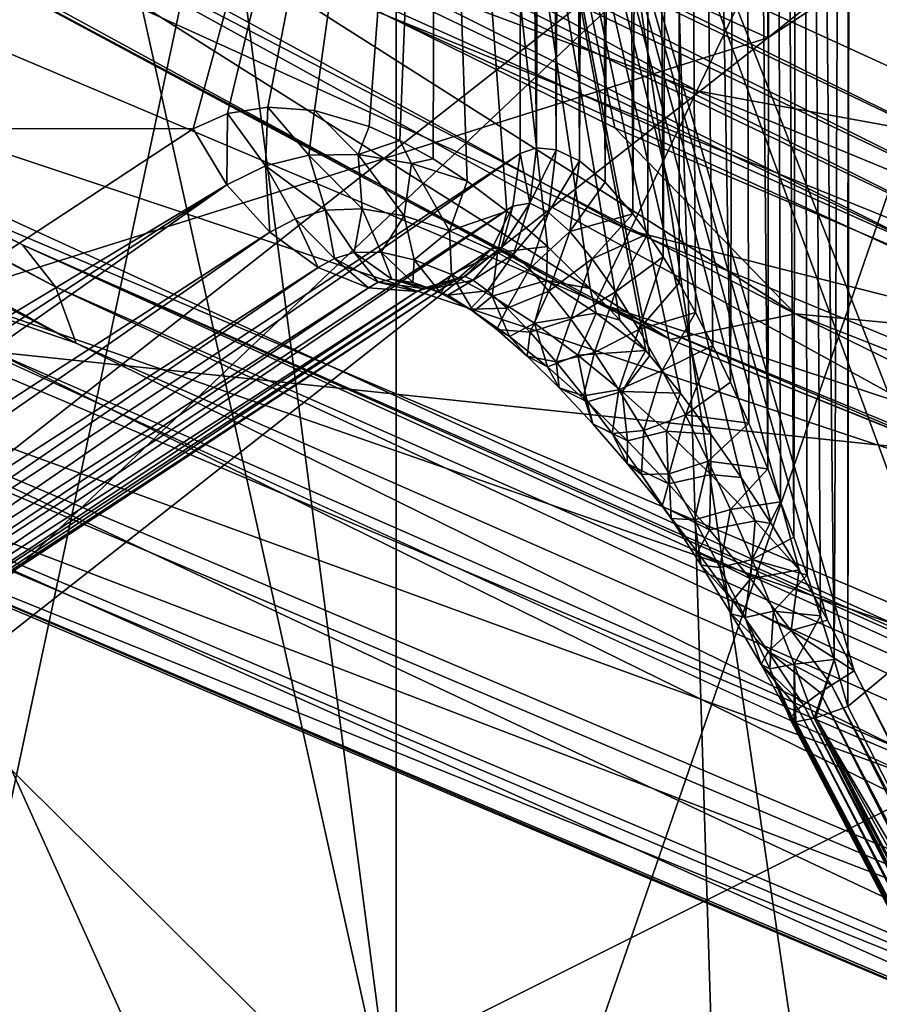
# Model space of a CAD drawing. Header units: metres. Extents: x -109 to 109, y -78 to 121.
# Tile 409 of 656: x -17.697 to -16.957, y -51.542 to -50.694. Entities that reach past the tile are written whole.
import ezdxf

# ---------------------------------------------------------------- set-up
doc = ezdxf.new("R2010")
doc.units = ezdxf.units.M
doc.layers.add('solid_508554_SW0001', color=7, linetype='CONTINUOUS')

msp = doc.modelspace()

# ---------------------------------------------------------------- linework, layer by layer
at = {"layer": 'solid_508554_SW0001'}
for points in [[(-15.361526, -43.149498, 1.795768), (-16.176208, -51.176979, 4.291763), (-17.972782, -50.451664, 5.548045)], [(-18.031225, -46.774319, 6.184505), (-18.031225, -50.238419, 8.184505), (-16.391088, -50.989876, 6.882947)], [(-16.391088, -47.525772, 4.882947), (-18.031225, -46.774319, 6.184505), (-16.391088, -50.989876, 6.882947)], [(-18.817106, -51.387737, 6.993825), (-18.360619, -47.629082, 13.504013), (-17.200308, -48.427597, 12.120941)], [(-18.231358, -47.878994, 46.17083), (-17.339218, -50.024414, 46.502838), (-18.570929, -50.787136, 45.181763)], [(-18.212494, -47.892357, 18.248001), (-18.212503, -50.83683, 19.948027), (-17.37336, -51.668655, 18.507263)], [(-17.812319, -48.313206, 17.519072), (-18.212494, -47.892357, 18.248001), (-17.37336, -51.668655, 18.507263)], [(-16.746094, -50.974327, -71.528656), (-16.942165, -48.587917, -65.469757), (-17.695427, -48.305931, -65.631775)], [(-17.185081, -50.787075, -71.55864), (-16.746094, -50.974327, -71.528656), (-17.695427, -48.305931, -65.631775)], [(-17.614529, -50.575592, -71.591637), (-17.185081, -50.787075, -71.55864), (-17.695427, -48.305931, -65.631775)], [(-17.373344, -48.724186, 16.807238), (-17.812319, -48.313206, 17.519072), (-17.37336, -51.668655, 18.507263)], [(-17.083784, -52.150349, 5.672947), (-18.817106, -51.387737, 6.993825), (-17.200308, -48.427597, 12.120941)], [(-17.083784, -52.150349, 5.672947), (-17.200308, -48.427597, 12.120941), (-15.901505, -49.170898, 10.833507)], [(-17.200308, -48.473976, 12.147718), (-18.120548, -50.675873, 8.333921), (-16.472301, -51.431042, 7.025928)], [(-15.901505, -49.217278, 10.860283), (-17.200308, -48.473976, 12.147718), (-16.472301, -51.431042, 7.025928)], [(-17.169437, -50.861259, 45.961575), (-17.155943, -48.555115, 44.595158), (-17.181173, -48.559071, 44.588436)], [(-17.169437, -50.861259, 45.961575), (-17.156687, -50.878521, 45.9757), (-17.155943, -48.555115, 44.595158)], [(-17.156687, -50.878521, 45.9757), (-17.14345, -50.898323, 45.990406), (-17.155943, -48.555115, 44.595158)], [(-17.14345, -50.898323, 45.990406), (-17.129725, -48.552883, 44.59898), (-17.155943, -48.555115, 44.595158)], [(-17.14345, -50.898323, 45.990406), (-17.129717, -50.920818, 46.005695), (-17.129725, -48.552883, 44.59898)], [(-17.085449, -51.006321, 46.055141), (-17.076395, -48.553841, 44.5975), (-17.129725, -48.552883, 44.59898)], [(-17.100719, -50.974602, 46.038063), (-17.085449, -51.006321, 46.055141), (-17.129725, -48.552883, 44.59898)], [(-17.115475, -50.946178, 46.02158), (-17.100719, -50.974602, 46.038063), (-17.129725, -48.552883, 44.59898)], [(-17.129717, -50.920818, 46.005695), (-17.115475, -50.946178, 46.02158), (-17.129725, -48.552883, 44.59898)], [(-17.085449, -51.006321, 46.055141), (-17.069672, -51.041611, 46.072803), (-17.076395, -48.553841, 44.5975)], [(-17.053392, -51.080811, 46.091038), (-17.049278, -48.557209, 44.591892), (-17.076395, -48.553841, 44.5975)], [(-17.069672, -51.041611, 46.072803), (-17.053392, -51.080811, 46.091038), (-17.076395, -48.553841, 44.5975)], [(-17.053392, -51.080811, 46.091038), (-17.042267, -51.109318, 46.103504), (-17.049278, -48.557209, 44.591892)], [(-17.030966, -51.139816, 46.116173), (-17.025421, -48.561962, 44.583939), (-17.049278, -48.557209, 44.591892)], [(-17.042267, -51.109318, 46.103504), (-17.030966, -51.139816, 46.116173), (-17.049278, -48.557209, 44.591892)], [(-17.215578, -50.815693, 45.910843), (-17.204945, -48.564636, 44.579014), (-17.226847, -48.571655, 44.567158)], [(-17.215578, -50.815693, 45.910843), (-17.193495, -50.833927, 45.935032), (-17.204945, -48.564636, 44.579014)], [(-17.193495, -50.833927, 45.935032), (-17.181173, -48.559071, 44.588436), (-17.204945, -48.564636, 44.579014)], [(-17.193495, -50.833927, 45.935032), (-17.169437, -50.861259, 45.961575), (-17.181173, -48.559071, 44.588436)], [(-17.030966, -51.139816, 46.116173), (-17.01947, -51.172531, 46.129047), (-17.025421, -48.561962, 44.583939)], [(-16.996056, -51.245213, 46.155243), (-16.983404, -48.57542, 44.561382), (-17.025421, -48.561962, 44.583939)], [(-17.007843, -51.207558, 46.142078), (-16.996056, -51.245213, 46.155243), (-17.025421, -48.561962, 44.583939)], [(-17.01947, -51.172531, 46.129047), (-17.007843, -51.207558, 46.142078), (-17.025421, -48.561962, 44.583939)], [(-17.235439, -50.806133, 45.889286), (-17.226847, -48.571655, 44.567158), (-17.246531, -48.579941, 44.553173)], [(-17.235439, -50.806133, 45.889286), (-17.215578, -50.815693, 45.910843), (-17.226847, -48.571655, 44.567158)], [(-17.252483, -50.804523, 45.870975), (-17.246531, -48.579941, 44.553173), (-17.263735, -48.589279, 44.537407)], [(-17.252483, -50.804523, 45.870975), (-17.235439, -50.806133, 45.889286), (-17.246531, -48.579941, 44.553173)], [(-16.996056, -51.245213, 46.155243), (-16.984289, -51.285488, 46.168449), (-16.983404, -48.57542, 44.561382)], [(-16.983404, -48.57542, 44.561382), (-16.984289, -51.285488, 46.168449), (-16.982544, -49.930367, 45.363609)], [(-18.408419, -51.560619, 44.554913), (-17.263735, -48.589279, 44.537407), (-18.396463, -49.335674, 43.244617)], [(-17.265106, -49.698818, 45.196487), (-17.263735, -48.589279, 44.537407), (-18.408419, -51.560619, 44.554913)], [(-17.252483, -50.804523, 45.870975), (-17.263735, -48.589279, 44.537407), (-17.265106, -49.698818, 45.196487)], [(-17.373344, -48.724186, 16.807238), (-17.37336, -51.668655, 18.507263), (-16.38266, -52.45771, 17.140581)], [(-16.896387, -49.124531, 16.113815), (-17.373344, -48.724186, 16.807238), (-16.38266, -52.45771, 17.140581)], [(-16.159065, -50.978775, 49.701557), (-17.037388, -48.821346, 49.557678), (-18.507536, -49.556419, 48.284492)], [(-16.159065, -50.978775, 49.701557), (-14.654324, -50.341549, 50.805267), (-17.037388, -48.821346, 49.557678)], [(-17.895494, -52.25972, 17.483511), (-17.854591, -49.175194, 15.626068), (-17.324928, -49.581627, 14.922104)], [(-15.227344, -52.836704, 4.484144), (-17.083784, -52.150349, 5.672947), (-15.901505, -49.170898, 10.833507)], [(-17.339218, -50.024414, 46.502838), (-15.982578, -49.316669, 47.728691), (-15.226229, -51.553535, 47.684875)], [(-18.434221, -50.284023, 41.320995), (-17.482317, -49.533813, 42.620392), (-18.013329, -51.308159, 41.631664)], [(-17.482317, -49.533813, 42.620392), (-17.053596, -50.553856, 42.938152), (-18.013329, -51.308159, 41.631664)], [(-17.553425, -51.675957, 48.494007), (-18.507536, -49.556419, 48.284492), (-19.851259, -50.349686, 46.910515)], [(-17.553425, -51.675957, 48.494007), (-16.159065, -50.978775, 49.701557), (-18.507536, -49.556419, 48.284492)], [(-16.813114, -53.056618, 16.103243), (-17.895494, -52.25972, 17.483511), (-17.324928, -49.581627, 14.922104)], [(-16.813114, -53.056618, 16.103243), (-17.324928, -49.581627, 14.922104), (-16.758385, -49.97533, 14.240191)], [(-18.408419, -51.560619, 44.554913), (-17.266472, -50.809349, 45.856152), (-17.265106, -49.698818, 45.196487)], [(-17.72057, -50.452091, 43.490696), (-16.553305, -49.694157, 44.803482), (-17.706394, -53.035847, 45.005722)], [(-16.553305, -49.694157, 44.803482), (-17.131102, -52.645874, 45.681175), (-17.706394, -53.035847, 45.005722)], [(-17.252483, -50.804523, 45.870975), (-17.265106, -49.698818, 45.196487), (-17.266472, -50.809349, 45.856152)], [(-16.553305, -49.694157, 44.803482), (-16.545309, -50.920162, 45.522263), (-17.131102, -52.645874, 45.681175)], [(-16.982544, -49.930367, 45.363609), (-16.545309, -50.920162, 45.522263), (-16.553305, -49.694157, 44.803482)], [(-17.053596, -50.553856, 42.938152), (-15.968169, -49.843746, 44.168102), (-17.053362, -50.709572, 43.028442)], [(-15.968169, -49.843746, 44.168102), (-15.967167, -49.999031, 44.25914), (-17.053362, -50.709572, 43.028442)], [(-16.982544, -49.930367, 45.363609), (-16.984289, -51.285488, 46.168449), (-16.545309, -50.920162, 45.522263)], [(-17.677504, -50.423965, 43.439552), (-17.053362, -50.709572, 43.028442), (-15.967167, -49.999031, 44.25914)], [(-17.548088, -50.78809, 46.113338), (-18.570929, -50.787136, 45.181763), (-17.339218, -50.024414, 46.502838)], [(-17.518438, -50.774979, 46.142853), (-17.548088, -50.78809, 46.113338), (-17.339218, -50.024414, 46.502838)], [(-17.483831, -50.769283, 46.174332), (-17.518438, -50.774979, 46.142853), (-17.339218, -50.024414, 46.502838)], [(-17.443691, -50.77235, 46.20784), (-17.483831, -50.769283, 46.174332), (-17.339218, -50.024414, 46.502838)], [(-17.396643, -50.786163, 46.243919), (-17.443691, -50.77235, 46.20784), (-17.339218, -50.024414, 46.502838)], [(-17.370142, -50.798096, 46.262928), (-17.396643, -50.786163, 46.243919), (-17.339218, -50.024414, 46.502838)], [(-17.341532, -50.813889, 46.28252), (-17.370142, -50.798096, 46.262928), (-17.339218, -50.024414, 46.502838)], [(-17.312077, -50.833134, 46.301727), (-17.341532, -50.813889, 46.28252), (-17.339218, -50.024414, 46.502838)], [(-17.339218, -50.024414, 46.502838), (-15.226229, -51.553535, 47.684875), (-16.475914, -52.220379, 46.529869)], [(-16.655798, -51.882198, 46.505508), (-17.339218, -50.024414, 46.502838), (-16.475914, -52.220379, 46.529869)], [(-17.277977, -50.859055, 46.322777), (-17.312077, -50.833134, 46.301727), (-17.339218, -50.024414, 46.502838)], [(-17.243114, -50.889366, 46.343037), (-17.277977, -50.859055, 46.322777), (-17.339218, -50.024414, 46.502838)], [(-17.206226, -50.925507, 46.363113), (-17.243114, -50.889366, 46.343037), (-17.339218, -50.024414, 46.502838)], [(-17.180824, -50.952972, 46.376072), (-17.206226, -50.925507, 46.363113), (-17.339218, -50.024414, 46.502838)], [(-17.158308, -50.978939, 46.387001), (-17.180824, -50.952972, 46.376072), (-17.339218, -50.024414, 46.502838)], [(-17.154789, -50.983143, 46.388657), (-17.158308, -50.978939, 46.387001), (-17.339218, -50.024414, 46.502838)], [(-17.128613, -51.015842, 46.400509), (-17.154789, -50.983143, 46.388657), (-17.339218, -50.024414, 46.502838)], [(-17.102234, -51.051109, 46.411644), (-17.128613, -51.015842, 46.400509), (-17.339218, -50.024414, 46.502838)], [(-17.07621, -51.088474, 46.421738), (-17.102234, -51.051109, 46.411644), (-17.339218, -50.024414, 46.502838)], [(-17.050533, -51.127979, 46.430771), (-17.07621, -51.088474, 46.421738), (-17.339218, -50.024414, 46.502838)], [(-17.026381, -51.167801, 46.438339), (-17.050533, -51.127979, 46.430771), (-17.339218, -50.024414, 46.502838)], [(-17.001854, -51.211285, 46.444958), (-17.026381, -51.167801, 46.438339), (-17.339218, -50.024414, 46.502838)], [(-16.978952, -51.25494, 46.450058), (-17.001854, -51.211285, 46.444958), (-17.339218, -50.024414, 46.502838)], [(-16.655798, -51.882198, 46.505508), (-16.978952, -51.25494, 46.450058), (-17.339218, -50.024414, 46.502838)], [(-18.413414, -50.073486, 8.531983), (-18.423681, -50.10257, 8.537413), (-16.859835, -50.851982, 7.239391)], [(-16.850439, -50.822479, 7.234686), (-18.031225, -50.238419, 8.184505), (-18.413414, -50.073486, 8.531983)], [(-16.850439, -50.822479, 7.234686), (-18.413414, -50.073486, 8.531983), (-16.859835, -50.851982, 7.239391)], [(-19.196926, -50.104321, 9.418592), (-17.694937, -50.887894, 8.061403), (-18.120548, -50.675873, 8.333921)], [(-17.666733, -50.924103, 8.116288), (-17.694937, -50.887894, 8.061403), (-19.196926, -50.104321, 9.418592)], [(-19.166328, -50.141777, 9.471314), (-17.666733, -50.924103, 8.116288), (-19.196926, -50.104321, 9.418592)], [(-18.423681, -50.10257, 8.537413), (-18.439676, -50.129402, 8.535203), (-16.874474, -50.879467, 7.236055)], [(-16.859835, -50.851982, 7.239391), (-18.423681, -50.10257, 8.537413), (-16.874474, -50.879467, 7.236055)], [(-18.439676, -50.129402, 8.535203), (-18.459831, -50.151356, 8.525573), (-16.892916, -50.902241, 7.225006)], [(-16.874474, -50.879467, 7.236055), (-18.439676, -50.129402, 8.535203), (-16.892916, -50.902241, 7.225006)], [(-17.648966, -50.972668, 8.165733), (-17.666733, -50.924103, 8.116288), (-19.166328, -50.141777, 9.471314)], [(-19.147053, -50.191128, 9.519397), (-17.648966, -50.972668, 8.165733), (-19.166328, -50.141777, 9.471314)], [(-16.892916, -50.902241, 7.225006), (-18.459831, -50.151356, 8.525573), (-18.107029, -50.35783, 8.177681)], [(-19.147053, -50.191128, 9.519397), (-18.029377, -50.841457, 8.534775), (-17.648966, -50.972668, 8.165733)], [(-16.850439, -50.822479, 7.234686), (-16.391088, -50.989876, 6.882947), (-18.031225, -50.238419, 8.184505)], [(-17.920506, -50.315601, -73.604904), (-17.114319, -50.755398, -73.604904), (-17.990503, -50.429188, -73.177368)], [(-17.029903, -50.578979, -74.007805), (-17.114319, -50.755398, -73.604904), (-17.920506, -50.315601, -73.604904)], [(-18.827875, -52.428326, 47.190865), (-17.553425, -51.675957, 48.494007), (-19.851259, -50.349686, 46.910515)], [(-16.46018, -51.112759, 6.870106), (-18.107029, -50.35783, 8.177681), (-17.71983, -50.980141, 7.099808)], [(-16.892916, -50.902241, 7.225006), (-18.107029, -50.35783, 8.177681), (-16.46018, -51.112759, 6.870106)], [(-18.442217, -50.411255, 5.972157), (-17.972782, -50.451664, 5.548045), (-16.724867, -51.138515, 4.712504)], [(-18.442217, -50.411255, 5.972157), (-16.724867, -51.138515, 4.712504), (-18.438072, -50.565308, 6.066298)], [(-17.690651, -50.420887, 43.448433), (-18.718748, -51.226852, 42.052456), (-18.704838, -51.229332, 42.044613)], [(-17.690651, -50.420887, 43.448433), (-17.702648, -50.422569, 43.459126), (-18.718748, -51.226852, 42.052456)], [(-17.690651, -50.420887, 43.448433), (-18.704838, -51.229332, 42.044613), (-17.677504, -50.423965, 43.439552)], [(-17.677504, -50.423965, 43.439552), (-18.704838, -51.229332, 42.044613), (-17.053362, -50.709572, 43.028442)], [(-17.990503, -50.429188, -73.177368), (-17.171906, -50.87574, -73.177368), (-18.026327, -50.48732, -72.734741)], [(-17.114319, -50.755398, -73.604904), (-17.171906, -50.87574, -73.177368), (-17.990503, -50.429188, -73.177368)], [(-16.724867, -51.138515, 4.712504), (-17.972782, -50.451664, 5.548045), (-16.176208, -51.176979, 4.291763)], [(-18.026327, -50.48732, -72.734741), (-17.201376, -50.937328, -72.734741), (-17.95117, -50.535053, -72.28688)], [(-17.171906, -50.87574, -73.177368), (-17.201376, -50.937328, -72.734741), (-18.026327, -50.48732, -72.734741)], [(-17.201376, -50.937328, -72.734741), (-17.137262, -50.969418, -72.28688), (-17.95117, -50.535053, -72.28688)], [(-17.823689, -50.535141, -71.843773), (-17.95117, -50.535053, -72.28688), (-17.137262, -50.969418, -72.28688)], [(-17.029793, -50.947334, -71.843773), (-17.614529, -50.575592, -71.591637), (-17.823689, -50.535141, -71.843773)], [(-17.029793, -50.947334, -71.843773), (-17.823689, -50.535141, -71.843773), (-17.137262, -50.969418, -72.28688)], [(-17.053596, -50.553856, 42.938152), (-17.053362, -50.709572, 43.028442), (-18.013329, -51.464043, 41.721664)], [(-18.013329, -51.308159, 41.631664), (-17.053596, -50.553856, 42.938152), (-18.013329, -51.464043, 41.721664)], [(-18.438072, -50.565308, 6.066298), (-16.721109, -51.292404, 4.806928), (-18.412012, -50.703953, 6.179035)], [(-16.724867, -51.138515, 4.712504), (-16.721109, -51.292404, 4.806928), (-18.438072, -50.565308, 6.066298)], [(-17.029793, -50.947334, -71.843773), (-17.185081, -50.787075, -71.55864), (-17.614529, -50.575592, -71.591637)], [(-17.029903, -50.578979, -74.007805), (-16.195086, -50.923191, -74.007805), (-17.114319, -50.755398, -73.604904)], [(-16.111246, -50.684132, -74.377113), (-16.195086, -50.923191, -74.007805), (-17.029903, -50.578979, -74.007805)], [(-17.694937, -50.887894, 8.061403), (-16.472301, -51.431042, 7.025928), (-18.120548, -50.675873, 8.333921)], [(-18.704838, -51.229332, 42.044613), (-18.013329, -51.464043, 41.721664), (-17.053362, -50.709572, 43.028442)], [(-18.412012, -50.703953, 6.179035), (-16.697474, -51.430023, 4.921446), (-18.364883, -50.822674, 6.306693)], [(-16.721109, -51.292404, 4.806928), (-16.697474, -51.430023, 4.921446), (-18.412012, -50.703953, 6.179035)], [(-17.114319, -50.755398, -73.604904), (-16.259798, -51.107712, -73.604904), (-17.171906, -50.87574, -73.177368)], [(-16.195086, -50.923191, -74.007805), (-16.259798, -51.107712, -73.604904), (-17.114319, -50.755398, -73.604904)], [(-17.485943, -50.819992, 46.148197), (-17.518438, -50.774979, 46.142853), (-17.483831, -50.769283, 46.174332)], [(-17.448429, -50.810837, 46.186245), (-17.485943, -50.819992, 46.148197), (-17.483831, -50.769283, 46.174332)], [(-17.448429, -50.810837, 46.186245), (-17.483831, -50.769283, 46.174332), (-17.443691, -50.77235, 46.20784)], [(-17.519051, -50.836246, 46.113361), (-17.548088, -50.78809, 46.113338), (-17.518438, -50.774979, 46.142853)], [(-17.485943, -50.819992, 46.148197), (-17.519051, -50.836246, 46.113361), (-17.518438, -50.774979, 46.142853)], [(-17.406025, -50.810104, 46.225872), (-17.448429, -50.810837, 46.186245), (-17.443691, -50.77235, 46.20784)], [(-17.406025, -50.810104, 46.225872), (-17.443691, -50.77235, 46.20784), (-17.396643, -50.786163, 46.243919)], [(-17.548088, -50.78809, 46.113338), (-18.708658, -51.551613, 44.790878), (-18.570929, -50.787136, 45.181763)], [(-17.406025, -50.810104, 46.225872), (-17.396643, -50.786163, 46.243919), (-17.370142, -50.798096, 46.262928)], [(-17.029793, -50.947334, -71.843773), (-16.746094, -50.974327, -71.528656), (-17.185081, -50.787075, -71.55864)], [(-17.519051, -50.836246, 46.113361), (-18.708658, -51.551613, 44.790878), (-17.548088, -50.78809, 46.113338)], [(-17.360058, -50.817867, 46.264858), (-17.406025, -50.810104, 46.225872), (-17.370142, -50.798096, 46.262928)], [(-17.360058, -50.817867, 46.264858), (-17.370142, -50.798096, 46.262928), (-17.341532, -50.813889, 46.28252)], [(-17.258362, -50.852058, 45.905952), (-17.252483, -50.804523, 45.870975), (-17.266472, -50.809349, 45.856152)], [(-17.258362, -50.852058, 45.905952), (-17.235439, -50.806133, 45.889286), (-17.252483, -50.804523, 45.870975)], [(-18.414042, -51.602116, 44.583389), (-17.266472, -50.809349, 45.856152), (-18.408419, -51.560619, 44.554913)], [(-17.272846, -50.85453, 45.888336), (-17.266472, -50.809349, 45.856152), (-18.414042, -51.602116, 44.583389)], [(-17.434046, -50.857971, 46.157852), (-17.485943, -50.819992, 46.148197), (-17.448429, -50.810837, 46.186245)], [(-17.402634, -50.856815, 46.192734), (-17.448429, -50.810837, 46.186245), (-17.406025, -50.810104, 46.225872)], [(-17.402634, -50.856815, 46.192734), (-17.434046, -50.857971, 46.157852), (-17.448429, -50.810837, 46.186245)], [(-17.366568, -50.862881, 46.229038), (-17.406025, -50.810104, 46.225872), (-17.360058, -50.817867, 46.264858)], [(-17.366568, -50.862881, 46.229038), (-17.402634, -50.856815, 46.192734), (-17.406025, -50.810104, 46.225872)], [(-17.258362, -50.852058, 45.905952), (-17.266472, -50.809349, 45.856152), (-17.272846, -50.85453, 45.888336)], [(-17.242025, -50.860008, 45.928749), (-17.235439, -50.806133, 45.889286), (-17.258362, -50.852058, 45.905952)], [(-17.242025, -50.860008, 45.928749), (-17.215578, -50.815693, 45.910843), (-17.235439, -50.806133, 45.889286)], [(-17.485943, -50.819992, 46.148197), (-17.48218, -50.877151, 46.101696), (-17.519051, -50.836246, 46.113361)], [(-17.459959, -50.86544, 46.127041), (-17.48218, -50.877151, 46.101696), (-17.485943, -50.819992, 46.148197)], [(-17.434046, -50.857971, 46.157852), (-17.459959, -50.86544, 46.127041), (-17.485943, -50.819992, 46.148197)], [(-17.327339, -50.875778, 46.264805), (-17.366568, -50.862881, 46.229038), (-17.360058, -50.817867, 46.264858)], [(-17.360058, -50.817867, 46.264858), (-17.341532, -50.813889, 46.28252), (-17.312077, -50.833134, 46.301727)], [(-17.327339, -50.875778, 46.264805), (-17.360058, -50.817867, 46.264858), (-17.312077, -50.833134, 46.301727)], [(-17.22386, -50.876602, 45.954727), (-17.215578, -50.815693, 45.910843), (-17.242025, -50.860008, 45.928749)], [(-17.22386, -50.876602, 45.954727), (-17.193495, -50.833927, 45.935032), (-17.215578, -50.815693, 45.910843)], [(-18.364883, -50.822674, 6.306693), (-16.654734, -51.546883, 5.052322), (-18.298223, -50.917595, 6.445107)], [(-16.697474, -51.430023, 4.921446), (-16.654734, -51.546883, 5.052322), (-18.364883, -50.822674, 6.306693)], [(-18.212503, -50.83683, 19.948027), (-18.827349, -51.416466, 18.944069), (-17.37336, -51.668655, 18.507263)], [(-17.519051, -50.836246, 46.113361), (-18.681219, -51.594105, 44.793369), (-18.708658, -51.551613, 44.790878)], [(-17.519051, -50.836246, 46.113361), (-18.646812, -51.630688, 44.786854), (-18.681219, -51.594105, 44.793369)], [(-17.519051, -50.836246, 46.113361), (-17.48218, -50.877151, 46.101696), (-18.646812, -51.630688, 44.786854)], [(-17.327339, -50.875778, 46.264805), (-17.312077, -50.833134, 46.301727), (-17.277977, -50.859055, 46.322777)], [(-17.22386, -50.876602, 45.954727), (-17.169437, -50.861259, 45.961575), (-17.193495, -50.833927, 45.935032)], [(-16.312243, -63.457523, 14.189581), (-16.389404, -51.592838, 7.233348), (-18.029377, -50.841457, 8.534775)], [(-17.648966, -50.972668, 8.165733), (-18.029377, -50.841457, 8.534775), (-16.389404, -51.592838, 7.233348)], [(-17.944492, -62.709682, 15.484876), (-16.312243, -63.457523, 14.189581), (-18.029377, -50.841457, 8.534775)], [(-17.272846, -50.85453, 45.888336), (-18.414042, -51.602116, 44.583389), (-18.429831, -51.637196, 44.616322)], [(-17.290915, -50.891354, 45.926888), (-17.272846, -50.85453, 45.888336), (-18.429831, -51.637196, 44.616322)], [(-17.2827, -50.890118, 45.939533), (-17.272846, -50.85453, 45.888336), (-17.290915, -50.891354, 45.926888)], [(-17.258362, -50.852058, 45.905952), (-17.272846, -50.85453, 45.888336), (-17.2827, -50.890118, 45.939533)], [(-17.258362, -50.852058, 45.905952), (-17.2827, -50.890118, 45.939533), (-17.272423, -50.895931, 45.959637)], [(-17.242025, -50.860008, 45.928749), (-17.258362, -50.852058, 45.905952), (-17.272423, -50.895931, 45.959637)], [(-17.426504, -50.899635, 46.097435), (-17.459959, -50.86544, 46.127041), (-17.434046, -50.857971, 46.157852)], [(-17.409349, -50.894421, 46.122929), (-17.434046, -50.857971, 46.157852), (-17.402634, -50.856815, 46.192734)], [(-17.409349, -50.894421, 46.122929), (-17.426504, -50.899635, 46.097435), (-17.434046, -50.857971, 46.157852)], [(-17.386265, -50.894363, 46.154362), (-17.409349, -50.894421, 46.122929), (-17.402634, -50.856815, 46.192734)], [(-17.386265, -50.894363, 46.154362), (-17.402634, -50.856815, 46.192734), (-17.366568, -50.862881, 46.229038)], [(-17.35783, -50.900814, 46.188698), (-17.386265, -50.894363, 46.154362), (-17.366568, -50.862881, 46.229038)], [(-17.35783, -50.900814, 46.188698), (-17.366568, -50.862881, 46.229038), (-17.327339, -50.875778, 46.264805)], [(-17.286173, -50.894642, 46.298916), (-17.327339, -50.875778, 46.264805), (-17.277977, -50.859055, 46.322777)], [(-17.286173, -50.894642, 46.298916), (-17.277977, -50.859055, 46.322777), (-17.243114, -50.889366, 46.343037)], [(-17.242025, -50.860008, 45.928749), (-17.272423, -50.895931, 45.959637), (-17.258621, -50.908691, 45.985233)], [(-17.22386, -50.876602, 45.954727), (-17.242025, -50.860008, 45.928749), (-17.258621, -50.908691, 45.985233)], [(-17.204481, -50.899937, 45.982002), (-17.169437, -50.861259, 45.961575), (-17.22386, -50.876602, 45.954727)], [(-17.204481, -50.899937, 45.982002), (-17.156687, -50.878521, 45.9757), (-17.169437, -50.861259, 45.961575)], [(-17.459959, -50.86544, 46.127041), (-17.44042, -50.907509, 46.079269), (-17.48218, -50.877151, 46.101696)], [(-17.426504, -50.899635, 46.097435), (-17.44042, -50.907509, 46.079269), (-17.459959, -50.86544, 46.127041)], [(-17.48218, -50.877151, 46.101696), (-18.607649, -51.659023, 44.771755), (-18.646812, -51.630688, 44.786854)], [(-17.48218, -50.877151, 46.101696), (-17.44042, -50.907509, 46.079269), (-18.607649, -51.659023, 44.771755)], [(-17.325542, -50.913639, 46.223587), (-17.35783, -50.900814, 46.188698), (-17.327339, -50.875778, 46.264805)], [(-17.325542, -50.913639, 46.223587), (-17.327339, -50.875778, 46.264805), (-17.286173, -50.894642, 46.298916)], [(-17.22386, -50.876602, 45.954727), (-17.258621, -50.908691, 45.985233), (-17.241789, -50.927757, 46.013664)], [(-17.204481, -50.899937, 45.982002), (-17.22386, -50.876602, 45.954727), (-17.241789, -50.927757, 46.013664)], [(-17.184488, -50.928402, 46.009411), (-17.156687, -50.878521, 45.9757), (-17.204481, -50.899937, 45.982002)], [(-17.171906, -50.87574, -73.177368), (-16.303942, -51.233582, -73.177368), (-17.201376, -50.937328, -72.734741)], [(-17.184488, -50.928402, 46.009411), (-17.14345, -50.898323, 45.990406), (-17.156687, -50.878521, 45.9757)], [(-16.259798, -51.107712, -73.604904), (-16.303942, -51.233582, -73.177368), (-17.171906, -50.87574, -73.177368)], [(-17.694937, -50.887894, 8.061403), (-16.065454, -51.604954, 6.819415), (-16.472301, -51.431042, 7.025928)], [(-16.039848, -51.640022, 6.87628), (-16.065454, -51.604954, 6.819415), (-17.694937, -50.887894, 8.061403)], [(-17.666733, -50.924103, 8.116288), (-16.039848, -51.640022, 6.87628), (-17.694937, -50.887894, 8.061403)], [(-17.243917, -50.918598, 46.330811), (-17.286173, -50.894642, 46.298916), (-17.243114, -50.889366, 46.343037)], [(-17.243917, -50.918598, 46.330811), (-17.243114, -50.889366, 46.343037), (-17.206226, -50.925507, 46.363113)], [(-17.290915, -50.891354, 45.926888), (-18.429831, -51.637196, 44.616322), (-18.454773, -51.663609, 44.651608)], [(-17.319244, -50.916508, 45.968517), (-17.290915, -50.891354, 45.926888), (-18.454773, -51.663609, 44.651608)], [(-17.388748, -50.92004, 46.06155), (-17.426504, -50.899635, 46.097435), (-17.409349, -50.894421, 46.122929)], [(-17.377121, -50.917557, 46.084541), (-17.409349, -50.894421, 46.122929), (-17.386265, -50.894363, 46.154362)], [(-17.377121, -50.917557, 46.084541), (-17.388748, -50.92004, 46.06155), (-17.409349, -50.894421, 46.122929)], [(-17.358965, -50.920292, 46.114948), (-17.386265, -50.894363, 46.154362), (-17.35783, -50.900814, 46.188698)], [(-17.358965, -50.920292, 46.114948), (-17.377121, -50.917557, 46.084541), (-17.386265, -50.894363, 46.154362)], [(-17.290699, -50.932121, 46.257629), (-17.325542, -50.913639, 46.223587), (-17.286173, -50.894642, 46.298916)], [(-17.314272, -50.915264, 45.978767), (-17.290915, -50.891354, 45.926888), (-17.319244, -50.916508, 45.968517)], [(-17.2827, -50.890118, 45.939533), (-17.290915, -50.891354, 45.926888), (-17.314272, -50.915264, 45.978767)], [(-17.2827, -50.890118, 45.939533), (-17.314272, -50.915264, 45.978767), (-17.30691, -50.918488, 45.997982)], [(-17.272423, -50.895931, 45.959637), (-17.2827, -50.890118, 45.939533), (-17.30691, -50.918488, 45.997982)], [(-17.272423, -50.895931, 45.959637), (-17.30691, -50.918488, 45.997982), (-17.294603, -50.927464, 46.024235)], [(-17.258621, -50.908691, 45.985233), (-17.272423, -50.895931, 45.959637), (-17.294603, -50.927464, 46.024235)], [(-17.290699, -50.932121, 46.257629), (-17.286173, -50.894642, 46.298916), (-17.243917, -50.918598, 46.330811)], [(-17.426504, -50.899635, 46.097435), (-17.397081, -50.924919, 46.047852), (-17.44042, -50.907509, 46.079269)], [(-17.388748, -50.92004, 46.06155), (-17.397081, -50.924919, 46.047852), (-17.426504, -50.899635, 46.097435)], [(-17.334957, -50.929646, 46.149113), (-17.358965, -50.920292, 46.114948), (-17.35783, -50.900814, 46.188698)], [(-17.334957, -50.929646, 46.149113), (-17.35783, -50.900814, 46.188698), (-17.325542, -50.913639, 46.223587)], [(-17.204481, -50.899937, 45.982002), (-17.241789, -50.927757, 46.013664), (-17.222862, -50.952099, 46.043095)], [(-17.184488, -50.928402, 46.009411), (-17.204481, -50.899937, 45.982002), (-17.222862, -50.952099, 46.043095)], [(-17.164293, -50.960808, 46.036339), (-17.14345, -50.898323, 45.990406), (-17.184488, -50.928402, 46.009411)], [(-17.164293, -50.960808, 46.036339), (-17.129717, -50.920818, 46.005695), (-17.14345, -50.898323, 45.990406)], [(-17.44042, -50.907509, 46.079269), (-18.566238, -51.677292, 44.749039), (-18.607649, -51.659023, 44.771755)], [(-17.44042, -50.907509, 46.079269), (-17.397081, -50.924919, 46.047852), (-18.566238, -51.677292, 44.749039)], [(-17.306749, -50.9454, 46.184334), (-17.334957, -50.929646, 46.149113), (-17.325542, -50.913639, 46.223587)], [(-17.306749, -50.9454, 46.184334), (-17.325542, -50.913639, 46.223587), (-17.290699, -50.932121, 46.257629)], [(-17.258621, -50.908691, 45.985233), (-17.294603, -50.927464, 46.024235), (-17.277821, -50.942577, 46.054295)], [(-17.241789, -50.927757, 46.013664), (-17.258621, -50.908691, 45.985233), (-17.277821, -50.942577, 46.054295)], [(-17.319244, -50.916508, 45.968517), (-18.454773, -51.663609, 44.651608), (-18.487268, -51.679661, 44.686974)], [(-17.355593, -50.927998, 46.009933), (-17.319244, -50.916508, 45.968517), (-18.487268, -51.679661, 44.686974)], [(-18.298223, -50.917595, 6.445107), (-16.594282, -51.639175, 5.19529), (-18.214211, -50.985619, 6.589764)], [(-16.654734, -51.546883, 5.052322), (-16.594282, -51.639175, 5.19529), (-18.298223, -50.917595, 6.445107)], [(-17.388748, -50.92004, 46.06155), (-17.355593, -50.927998, 46.009933), (-17.397081, -50.924919, 46.047852)], [(-17.35058, -50.92551, 46.020542), (-17.388748, -50.92004, 46.06155), (-17.377121, -50.917557, 46.084541)], [(-17.35058, -50.92551, 46.020542), (-17.355593, -50.927998, 46.009933), (-17.388748, -50.92004, 46.06155)], [(-17.342756, -50.925892, 46.040745), (-17.377121, -50.917557, 46.084541), (-17.358965, -50.920292, 46.114948)], [(-17.342756, -50.925892, 46.040745), (-17.35058, -50.92551, 46.020542), (-17.377121, -50.917557, 46.084541)], [(-17.328959, -50.931435, 46.068645), (-17.358965, -50.920292, 46.114948), (-17.334957, -50.929646, 46.149113)], [(-17.328959, -50.931435, 46.068645), (-17.342756, -50.925892, 46.040745), (-17.358965, -50.920292, 46.114948)], [(-17.35058, -50.92551, 46.020542), (-17.319244, -50.916508, 45.968517), (-17.355593, -50.927998, 46.009933)], [(-17.314272, -50.915264, 45.978767), (-17.319244, -50.916508, 45.968517), (-17.35058, -50.92551, 46.020542)], [(-17.314272, -50.915264, 45.978767), (-17.35058, -50.92551, 46.020542), (-17.342756, -50.925892, 46.040745)], [(-17.30691, -50.918488, 45.997982), (-17.314272, -50.915264, 45.978767), (-17.342756, -50.925892, 46.040745)], [(-17.30691, -50.918488, 45.997982), (-17.342756, -50.925892, 46.040745), (-17.328959, -50.931435, 46.068645)], [(-17.294603, -50.927464, 46.024235), (-17.30691, -50.918488, 45.997982), (-17.328959, -50.931435, 46.068645)], [(-17.254232, -50.955471, 46.290085), (-17.290699, -50.932121, 46.257629), (-17.243917, -50.918598, 46.330811)], [(-17.254232, -50.955471, 46.290085), (-17.243917, -50.918598, 46.330811), (-17.201147, -50.946918, 46.360218)], [(-17.201147, -50.946918, 46.360218), (-17.243917, -50.918598, 46.330811), (-17.206226, -50.925507, 46.363113)], [(-17.164293, -50.960808, 46.036339), (-17.115475, -50.946178, 46.02158), (-17.129717, -50.920818, 46.005695)], [(-16.545309, -50.920162, 45.522263), (-16.537308, -52.146172, 46.241039), (-17.131102, -52.645874, 45.681175)], [(-16.984289, -51.285488, 46.168449), (-16.763447, -51.71693, 46.207989), (-16.545309, -50.920162, 45.522263)], [(-17.397081, -50.924919, 46.047852), (-18.525236, -51.684319, 44.720161), (-18.566238, -51.677292, 44.749039)], [(-17.397081, -50.924919, 46.047852), (-17.355593, -50.927998, 46.009933), (-18.525236, -51.684319, 44.720161)], [(-17.355593, -50.927998, 46.009933), (-18.487268, -51.679661, 44.686974), (-18.525236, -51.684319, 44.720161)], [(-16.023718, -51.687866, 6.926972), (-16.039848, -51.640022, 6.87628), (-17.666733, -50.924103, 8.116288)], [(-17.648966, -50.972668, 8.165733), (-16.023718, -51.687866, 6.926972), (-17.666733, -50.924103, 8.116288)], [(-17.309717, -50.943226, 46.100666), (-17.334957, -50.929646, 46.149113), (-17.306749, -50.9454, 46.184334)], [(-17.309717, -50.943226, 46.100666), (-17.328959, -50.931435, 46.068645), (-17.334957, -50.929646, 46.149113)], [(-17.294603, -50.927464, 46.024235), (-17.328959, -50.931435, 46.068645), (-17.309717, -50.943226, 46.100666)], [(-17.277821, -50.942577, 46.054295), (-17.294603, -50.927464, 46.024235), (-17.309717, -50.943226, 46.100666)], [(-17.241789, -50.927757, 46.013664), (-17.277821, -50.942577, 46.054295), (-17.257792, -50.963242, 46.085804)], [(-17.222862, -50.952099, 46.043095), (-17.241789, -50.927757, 46.013664), (-17.257792, -50.963242, 46.085804)], [(-17.184488, -50.928402, 46.009411), (-17.222862, -50.952099, 46.043095), (-17.202595, -50.980728, 46.07246)], [(-17.201147, -50.946918, 46.360218), (-17.206226, -50.925507, 46.363113), (-17.180824, -50.952972, 46.376072)], [(-17.164293, -50.960808, 46.036339), (-17.184488, -50.928402, 46.009411), (-17.202595, -50.980728, 46.07246)], [(-17.27573, -50.966755, 46.219044), (-17.306749, -50.9454, 46.184334), (-17.290699, -50.932121, 46.257629)], [(-17.27573, -50.966755, 46.219044), (-17.290699, -50.932121, 46.257629), (-17.254232, -50.955471, 46.290085)], [(-17.201376, -50.937328, -72.734741), (-16.326532, -51.298, -72.734741), (-17.137262, -50.969418, -72.28688)], [(-16.303942, -51.233582, -73.177368), (-16.326532, -51.298, -72.734741), (-17.201376, -50.937328, -72.734741)], [(-17.277821, -50.942577, 46.054295), (-17.309717, -50.943226, 46.100666), (-17.286512, -50.960949, 46.134163)], [(-17.286512, -50.960949, 46.134163), (-17.309717, -50.943226, 46.100666), (-17.306749, -50.9454, 46.184334)], [(-17.286512, -50.960949, 46.134163), (-17.306749, -50.9454, 46.184334), (-17.27573, -50.966755, 46.219044)], [(-17.257792, -50.963242, 46.085804), (-17.277821, -50.942577, 46.054295), (-17.286512, -50.960949, 46.134163)], [(-17.216778, -50.982994, 46.320553), (-17.254232, -50.955471, 46.290085), (-17.201147, -50.946918, 46.360218)], [(-17.216778, -50.982994, 46.320553), (-17.201147, -50.946918, 46.360218), (-17.158308, -50.978939, 46.387001)], [(-17.201147, -50.946918, 46.360218), (-17.180824, -50.952972, 46.376072), (-17.158308, -50.978939, 46.387001)], [(-17.144154, -50.996288, 46.062466), (-17.115475, -50.946178, 46.02158), (-17.164293, -50.960808, 46.036339)], [(-17.144154, -50.996288, 46.062466), (-17.100719, -50.974602, 46.038063), (-17.115475, -50.946178, 46.02158)], [(-17.029793, -50.947334, -71.843773), (-17.137262, -50.969418, -72.28688), (-16.275928, -51.317242, -72.28688)], [(-16.191919, -51.276993, -71.843773), (-16.746094, -50.974327, -71.528656), (-17.029793, -50.947334, -71.843773)], [(-16.191919, -51.276993, -71.843773), (-17.029793, -50.947334, -71.843773), (-16.275928, -51.317242, -72.28688)], [(-17.242874, -50.992886, 46.252403), (-17.27573, -50.966755, 46.219044), (-17.254232, -50.955471, 46.290085)], [(-17.222862, -50.952099, 46.043095), (-17.257792, -50.963242, 46.085804), (-17.235571, -50.988609, 46.117393)], [(-17.242874, -50.992886, 46.252403), (-17.254232, -50.955471, 46.290085), (-17.216778, -50.982994, 46.320553)], [(-17.202595, -50.980728, 46.07246), (-17.222862, -50.952099, 46.043095), (-17.235571, -50.988609, 46.117393)], [(-17.260611, -50.983826, 46.16758), (-17.286512, -50.960949, 46.134163), (-17.27573, -50.966755, 46.219044)], [(-17.257792, -50.963242, 46.085804), (-17.286512, -50.960949, 46.134163), (-17.260611, -50.983826, 46.16758)], [(-17.235571, -50.988609, 46.117393), (-17.257792, -50.963242, 46.085804), (-17.260611, -50.983826, 46.16758)], [(-17.164293, -50.960808, 46.036339), (-17.202595, -50.980728, 46.07246), (-17.181509, -51.012836, 46.101185)], [(-17.144154, -50.996288, 46.062466), (-17.164293, -50.960808, 46.036339), (-17.181509, -51.012836, 46.101185)], [(-17.648966, -50.972668, 8.165733), (-16.389404, -51.592838, 7.233348), (-16.023718, -51.687866, 6.926972)], [(-17.260611, -50.983826, 46.16758), (-17.27573, -50.966755, 46.219044), (-17.242874, -50.992886, 46.252403)], [(-16.326532, -51.298, -72.734741), (-16.275928, -51.317242, -72.28688), (-17.137262, -50.969418, -72.28688)], [(-17.887707, -51.010933, 7.013926), (-16.221992, -51.716328, 5.792148), (-17.71983, -50.980141, 7.099808)], [(-16.46018, -51.112759, 6.870106), (-17.71983, -50.980141, 7.099808), (-16.85944, -51.357342, 6.446476)], [(-16.221992, -51.716328, 5.792148), (-16.85944, -51.357342, 6.446476), (-17.71983, -50.980141, 7.099808)], [(-15.179608, -53.097099, 49.696003), (-16.159065, -50.978775, 49.701557), (-17.553425, -51.675957, 48.494007)], [(-17.202595, -50.980728, 46.07246), (-17.235571, -50.988609, 46.117393), (-17.211897, -51.017895, 46.1483)], [(-17.178768, -51.014145, 46.348831), (-17.216778, -50.982994, 46.320553), (-17.158308, -50.978939, 46.387001)], [(-17.181509, -51.012836, 46.101185), (-17.202595, -50.980728, 46.07246), (-17.211897, -51.017895, 46.1483)], [(-17.178768, -51.014145, 46.348831), (-17.158308, -50.978939, 46.387001), (-17.154789, -50.983143, 46.388657)], [(-17.124228, -51.034241, 46.087631), (-17.100719, -50.974602, 46.038063), (-17.144154, -50.996288, 46.062466)], [(-17.124228, -51.034241, 46.087631), (-17.085449, -51.006321, 46.055141), (-17.100719, -50.974602, 46.038063)], [(-18.214211, -50.985619, 6.589764), (-16.518091, -51.703888, 5.345685), (-18.11558, -51.024532, 6.735947)], [(-16.594282, -51.639175, 5.19529), (-16.518091, -51.703888, 5.345685), (-18.214211, -50.985619, 6.589764)], [(-17.232906, -51.011063, 46.200073), (-17.260611, -50.983826, 46.16758), (-17.242874, -50.992886, 46.252403)], [(-17.235571, -50.988609, 46.117393), (-17.260611, -50.983826, 46.16758), (-17.232906, -51.011063, 46.200073)], [(-17.208841, -51.023098, 46.28397), (-17.242874, -50.992886, 46.252403), (-17.216778, -50.982994, 46.320553)], [(-17.211897, -51.017895, 46.1483), (-17.235571, -50.988609, 46.117393), (-17.232906, -51.011063, 46.200073)], [(-17.208841, -51.023098, 46.28397), (-17.216778, -50.982994, 46.320553), (-17.178768, -51.014145, 46.348831)], [(-17.178768, -51.014145, 46.348831), (-17.154789, -50.983143, 46.388657), (-17.128613, -51.015842, 46.400509)], [(-17.232906, -51.011063, 46.200073), (-17.242874, -50.992886, 46.252403), (-17.208841, -51.023098, 46.28397)], [(-17.144154, -50.996288, 46.062466), (-17.181509, -51.012836, 46.101185), (-17.159956, -51.047813, 46.128956)], [(-17.124228, -51.034241, 46.087631), (-17.144154, -50.996288, 46.062466), (-17.159956, -51.047813, 46.128956)], [(-17.124228, -51.034241, 46.087631), (-17.069672, -51.041611, 46.072803), (-17.085449, -51.006321, 46.055141)], [(-18.005548, -51.033062, 6.878888), (-16.328861, -51.743103, 5.649061), (-17.887707, -51.010933, 7.013926)], [(-16.328861, -51.743103, 5.649061), (-16.221992, -51.716328, 5.792148), (-17.887707, -51.010933, 7.013926)], [(-17.204008, -51.042011, 46.231174), (-17.232906, -51.011063, 46.200073), (-17.208841, -51.023098, 46.28397)], [(-17.211897, -51.017895, 46.1483), (-17.232906, -51.011063, 46.200073), (-17.204008, -51.042011, 46.231174)], [(-17.181509, -51.012836, 46.101185), (-17.211897, -51.017895, 46.1483), (-17.187269, -51.050472, 46.178101)], [(-17.174084, -51.056843, 46.313499), (-17.208841, -51.023098, 46.28397), (-17.178768, -51.014145, 46.348831)], [(-17.159956, -51.047813, 46.128956), (-17.181509, -51.012836, 46.101185), (-17.187269, -51.050472, 46.178101)], [(-17.140516, -51.048492, 46.374813), (-17.178768, -51.014145, 46.348831), (-17.128613, -51.015842, 46.400509)], [(-17.174084, -51.056843, 46.313499), (-17.178768, -51.014145, 46.348831), (-17.140516, -51.048492, 46.374813)], [(-17.140516, -51.048492, 46.374813), (-17.128613, -51.015842, 46.400509), (-17.102234, -51.051109, 46.411644)], [(-18.11558, -51.024532, 6.735947), (-16.428646, -51.738911, 5.498605), (-18.005548, -51.033062, 6.878888)], [(-16.518091, -51.703888, 5.345685), (-16.428646, -51.738911, 5.498605), (-18.11558, -51.024532, 6.735947)], [(-17.187269, -51.050472, 46.178101), (-17.211897, -51.017895, 46.1483), (-17.204008, -51.042011, 46.231174)], [(-17.204008, -51.042011, 46.231174), (-17.208841, -51.023098, 46.28397), (-17.174084, -51.056843, 46.313499)], [(-16.428646, -51.738911, 5.498605), (-16.328861, -51.743103, 5.649061), (-18.005548, -51.033062, 6.878888)], [(-17.174334, -51.076153, 46.260628), (-17.204008, -51.042011, 46.231174), (-17.174084, -51.056843, 46.313499)], [(-17.187269, -51.050472, 46.178101), (-17.204008, -51.042011, 46.231174), (-17.174334, -51.076153, 46.260628)], [(-17.124228, -51.034241, 46.087631), (-17.159956, -51.047813, 46.128956), (-17.13817, -51.085201, 46.155586)], [(-17.104622, -51.074226, 46.11174), (-17.124228, -51.034241, 46.087631), (-17.13817, -51.085201, 46.155586)], [(-17.104622, -51.074226, 46.11174), (-17.069672, -51.041611, 46.072803), (-17.124228, -51.034241, 46.087631)], [(-17.104622, -51.074226, 46.11174), (-17.053392, -51.080811, 46.091038), (-17.069672, -51.041611, 46.072803)], [(-17.159956, -51.047813, 46.128956), (-17.187269, -51.050472, 46.178101), (-17.162037, -51.085861, 46.206562)], [(-17.162037, -51.085861, 46.206562), (-17.187269, -51.050472, 46.178101), (-17.174334, -51.076153, 46.260628)], [(-17.138922, -51.0937, 46.340843), (-17.174084, -51.056843, 46.313499), (-17.140516, -51.048492, 46.374813)], [(-17.13817, -51.085201, 46.155586), (-17.159956, -51.047813, 46.128956), (-17.162037, -51.085861, 46.206562)], [(-17.102251, -51.085705, 46.398426), (-17.140516, -51.048492, 46.374813), (-17.102234, -51.051109, 46.411644)], [(-17.138922, -51.0937, 46.340843), (-17.140516, -51.048492, 46.374813), (-17.102251, -51.085705, 46.398426)], [(-17.174334, -51.076153, 46.260628), (-17.174084, -51.056843, 46.313499), (-17.138922, -51.0937, 46.340843)], [(-17.102251, -51.085705, 46.398426), (-17.102234, -51.051109, 46.411644), (-17.07621, -51.088474, 46.421738)], [(-17.104622, -51.074226, 46.11174), (-17.13817, -51.085201, 46.155586), (-17.11632, -51.12466, 46.180965)], [(-17.085407, -51.115913, 46.134747), (-17.104622, -51.074226, 46.11174), (-17.11632, -51.12466, 46.180965)], [(-17.085407, -51.115913, 46.134747), (-17.053392, -51.080811, 46.091038), (-17.104622, -51.074226, 46.11174)], [(-17.14418, -51.113098, 46.288265), (-17.174334, -51.076153, 46.260628), (-17.138922, -51.0937, 46.340843)], [(-17.162037, -51.085861, 46.206562), (-17.174334, -51.076153, 46.260628), (-17.14418, -51.113098, 46.288265)], [(-17.085407, -51.115913, 46.134747), (-17.042267, -51.109318, 46.103504), (-17.053392, -51.080811, 46.091038)], [(-17.13817, -51.085201, 46.155586), (-17.162037, -51.085861, 46.206562), (-17.136444, -51.123699, 46.233528)], [(-17.136444, -51.123699, 46.233528), (-17.162037, -51.085861, 46.206562), (-17.14418, -51.113098, 46.288265)], [(-17.103598, -51.133354, 46.365906), (-17.138922, -51.0937, 46.340843), (-17.102251, -51.085705, 46.398426)], [(-17.11632, -51.12466, 46.180965), (-17.13817, -51.085201, 46.155586), (-17.136444, -51.123699, 46.233528)], [(-17.103598, -51.133354, 46.365906), (-17.102251, -51.085705, 46.398426), (-17.064152, -51.125538, 46.419621)], [(-17.064152, -51.125538, 46.419621), (-17.102251, -51.085705, 46.398426), (-17.07621, -51.088474, 46.421738)], [(-17.064152, -51.125538, 46.419621), (-17.07621, -51.088474, 46.421738), (-17.050533, -51.127979, 46.430771)], [(-17.14418, -51.113098, 46.288265), (-17.138922, -51.0937, 46.340843), (-17.103598, -51.133354, 46.365906)], [(-17.066641, -51.159065, 46.156609), (-17.042267, -51.109318, 46.103504), (-17.085407, -51.115913, 46.134747)], [(-17.066641, -51.159065, 46.156609), (-17.030966, -51.139816, 46.116173), (-17.042267, -51.109318, 46.103504)], [(-17.113775, -51.152546, 46.31398), (-17.14418, -51.113098, 46.288265), (-17.103598, -51.133354, 46.365906)], [(-17.136444, -51.123699, 46.233528), (-17.14418, -51.113098, 46.288265), (-17.113775, -51.152546, 46.31398)], [(-17.085407, -51.115913, 46.134747), (-17.11632, -51.12466, 46.180965), (-17.094534, -51.165936, 46.205013)], [(-17.066641, -51.159065, 46.156609), (-17.085407, -51.115913, 46.134747), (-17.094534, -51.165936, 46.205013)], [(-17.110672, -51.163704, 46.258896), (-17.136444, -51.123699, 46.233528), (-17.113775, -51.152546, 46.31398)], [(-17.11632, -51.12466, 46.180965), (-17.136444, -51.123699, 46.233528), (-17.110672, -51.163704, 46.258896)], [(-17.094534, -51.165936, 46.205013), (-17.11632, -51.12466, 46.180965), (-17.110672, -51.163704, 46.258896)], [(-17.068302, -51.175571, 46.388607), (-17.103598, -51.133354, 46.365906), (-17.064152, -51.125538, 46.419621)], [(-17.068302, -51.175571, 46.388607), (-17.064152, -51.125538, 46.419621), (-17.026381, -51.167801, 46.438339)], [(-17.064152, -51.125538, 46.419621), (-17.050533, -51.127979, 46.430771), (-17.026381, -51.167801, 46.438339)], [(-17.113775, -51.152546, 46.31398), (-17.103598, -51.133354, 46.365906), (-17.068302, -51.175571, 46.388607)], [(-17.066641, -51.159065, 46.156609), (-17.01947, -51.172531, 46.129047), (-17.030966, -51.139816, 46.116173)], [(-17.08329, -51.194286, 46.337681), (-17.113775, -51.152546, 46.31398), (-17.068302, -51.175571, 46.388607)], [(-17.110672, -51.163704, 46.258896), (-17.113775, -51.152546, 46.31398), (-17.08329, -51.194286, 46.337681)], [(-17.066641, -51.159065, 46.156609), (-17.094534, -51.165936, 46.205013), (-17.072914, -51.208824, 46.227665)], [(-17.048372, -51.203495, 46.177288), (-17.066641, -51.159065, 46.156609), (-17.072914, -51.208824, 46.227665)], [(-17.048372, -51.203495, 46.177288), (-17.01947, -51.172531, 46.129047), (-17.066641, -51.159065, 46.156609)], [(-17.084869, -51.205673, 46.282578), (-17.110672, -51.163704, 46.258896), (-17.08329, -51.194286, 46.337681)], [(-17.094534, -51.165936, 46.205013), (-17.110672, -51.163704, 46.258896), (-17.084869, -51.205673, 46.282578)], [(-17.072914, -51.208824, 46.227665), (-17.094534, -51.165936, 46.205013), (-17.084869, -51.205673, 46.282578)], [(-17.033199, -51.220192, 46.408859), (-17.068302, -51.175571, 46.388607), (-17.026381, -51.167801, 46.438339)], [(-17.033199, -51.220192, 46.408859), (-17.026381, -51.167801, 46.438339), (-17.001854, -51.211285, 46.444958)], [(-17.08329, -51.194286, 46.337681), (-17.068302, -51.175571, 46.388607), (-17.033199, -51.220192, 46.408859)], [(-17.048372, -51.203495, 46.177288), (-17.007843, -51.207558, 46.142078), (-17.01947, -51.172531, 46.129047)], [(-17.084869, -51.205673, 46.282578), (-17.08329, -51.194286, 46.337681), (-17.052876, -51.238159, 46.35928)], [(-17.052876, -51.238159, 46.35928), (-17.08329, -51.194286, 46.337681), (-17.033199, -51.220192, 46.408859)], [(-17.059158, -51.249458, 46.304493), (-17.084869, -51.205673, 46.282578), (-17.052876, -51.238159, 46.35928)], [(-17.072914, -51.208824, 46.227665), (-17.084869, -51.205673, 46.282578), (-17.059158, -51.249458, 46.304493)], [(-17.048372, -51.203495, 46.177288), (-17.072914, -51.208824, 46.227665), (-17.051548, -51.253189, 46.248848)], [(-17.051548, -51.253189, 46.248848), (-17.072914, -51.208824, 46.227665), (-17.059158, -51.249458, 46.304493)], [(-17.030649, -51.249058, 46.196743), (-17.048372, -51.203495, 46.177288), (-17.051548, -51.253189, 46.248848)], [(-17.030649, -51.249058, 46.196743), (-17.007843, -51.207558, 46.142078), (-17.048372, -51.203495, 46.177288)], [(-17.033199, -51.220192, 46.408859), (-17.001854, -51.211285, 46.444958), (-16.978952, -51.25494, 46.450058)], [(-17.030649, -51.249058, 46.196743), (-16.996056, -51.245213, 46.155243), (-17.007843, -51.207558, 46.142078)], [(-17.052876, -51.238159, 46.35928), (-17.033199, -51.220192, 46.408859), (-16.998446, -51.267097, 46.426567)], [(-17.033199, -51.220192, 46.408859), (-16.978952, -51.25494, 46.450058), (-16.998446, -51.267097, 46.426567)], [(-17.059158, -51.249458, 46.304493), (-17.052876, -51.238159, 46.35928), (-17.022673, -51.284058, 46.378674)], [(-17.052876, -51.238159, 46.35928), (-16.998446, -51.267097, 46.426567), (-17.008244, -51.273586, 46.410923)], [(-17.052876, -51.238159, 46.35928), (-17.008244, -51.273586, 46.410923), (-17.022673, -51.284058, 46.378674)], [(-17.030649, -51.249058, 46.196743), (-17.013527, -51.295639, 46.214928), (-16.996056, -51.245213, 46.155243)], [(-16.996056, -51.245213, 46.155243), (-17.013527, -51.295639, 46.214928), (-17.012018, -51.295193, 46.211742)], [(-16.996056, -51.245213, 46.155243), (-17.012018, -51.295193, 46.211742), (-16.984289, -51.285488, 46.168449)], [(-17.059158, -51.249458, 46.304493), (-17.022673, -51.284058, 46.378674), (-17.027081, -51.287712, 46.364197)], [(-17.059158, -51.249458, 46.304493), (-17.027081, -51.287712, 46.364197), (-17.033657, -51.294949, 46.324551)], [(-17.051548, -51.253189, 46.248848), (-17.059158, -51.249458, 46.304493), (-17.033657, -51.294949, 46.324551)], [(-17.030649, -51.249058, 46.196743), (-17.051548, -51.253189, 46.248848), (-17.030525, -51.298916, 46.26849)], [(-17.051548, -51.253189, 46.248848), (-17.033657, -51.294949, 46.324551), (-17.034172, -51.296345, 46.313084)], [(-17.051548, -51.253189, 46.248848), (-17.034172, -51.296345, 46.313084), (-17.030525, -51.298916, 46.26849)], [(-17.030649, -51.249058, 46.196743), (-17.030525, -51.298916, 46.26849), (-17.029036, -51.298897, 46.261078)], [(-17.030649, -51.249058, 46.196743), (-17.029036, -51.298897, 46.261078), (-17.013527, -51.295639, 46.214928)], [(-16.998446, -51.267097, 46.426567), (-16.978952, -51.25494, 46.450058), (-16.361282, -52.474747, 46.524418)], [(-16.361282, -52.474747, 46.524418), (-16.978952, -51.25494, 46.450058), (-16.655798, -51.882198, 46.505508)], [(-17.008244, -51.273586, 46.410923), (-16.998446, -51.267097, 46.426567), (-16.397305, -52.444237, 46.499184)], [(-16.998446, -51.267097, 46.426567), (-16.361282, -52.474747, 46.524418), (-16.397305, -52.444237, 46.499184)], [(-17.022673, -51.284058, 46.378674), (-17.008244, -51.273586, 46.410923), (-16.429317, -52.413498, 46.472111)], [(-17.008244, -51.273586, 46.410923), (-16.412418, -52.43026, 46.48703), (-16.429317, -52.413498, 46.472111)], [(-17.008244, -51.273586, 46.410923), (-16.397305, -52.444237, 46.499184), (-16.412418, -52.43026, 46.48703)], [(-17.033657, -51.294949, 46.324551), (-17.027081, -51.287712, 46.364197), (-16.481585, -52.350433, 46.412975)], [(-17.027081, -51.287712, 46.364197), (-17.022673, -51.284058, 46.378674), (-16.456989, -52.382854, 46.443844)], [(-17.027081, -51.287712, 46.364197), (-16.456989, -52.382854, 46.443844), (-16.481585, -52.350433, 46.412975)], [(-17.022673, -51.284058, 46.378674), (-16.429317, -52.413498, 46.472111), (-16.456989, -52.382854, 46.443844)], [(-17.012018, -51.295193, 46.211742), (-16.763447, -51.71693, 46.207989), (-16.984289, -51.285488, 46.168449)], [(-17.034172, -51.296345, 46.313084), (-17.033657, -51.294949, 46.324551), (-16.498381, -52.323368, 46.386715)], [(-17.030525, -51.298916, 46.26849), (-17.034172, -51.296345, 46.313084), (-16.498381, -52.323368, 46.386715)], [(-17.033657, -51.294949, 46.324551), (-16.481585, -52.350433, 46.412975), (-16.498381, -52.323368, 46.386715)], [(-17.013527, -51.295639, 46.214928), (-17.029036, -51.298897, 46.261078), (-16.521481, -52.269165, 46.333656)], [(-17.012018, -51.295193, 46.211742), (-17.013527, -51.295639, 46.214928), (-16.532871, -52.21349, 46.285969)], [(-17.013527, -51.295639, 46.214928), (-16.521481, -52.269165, 46.333656), (-16.532871, -52.21349, 46.285969)], [(-17.012018, -51.295193, 46.211742), (-16.532871, -52.21349, 46.285969), (-16.537308, -52.146172, 46.241039)], [(-17.012018, -51.295193, 46.211742), (-16.537308, -52.146172, 46.241039), (-16.763447, -51.71693, 46.207989)], [(-17.029036, -51.298897, 46.261078), (-17.030525, -51.298916, 46.26849), (-16.521481, -52.269165, 46.333656)], [(-17.030525, -51.298916, 46.26849), (-16.498381, -52.323368, 46.386715), (-16.521481, -52.269165, 46.333656)], [(-18.472944, -51.611584, 6.626623), (-18.817106, -51.387737, 6.993825), (-17.083784, -52.150349, 5.672947)], [(-17.37336, -51.668655, 18.507263), (-18.827349, -51.416466, 18.944069), (-17.895494, -52.25972, 17.483511)]]:
    msp.add_3dface(points, dxfattribs=at)

doc.saveas('drawing.dxf')
